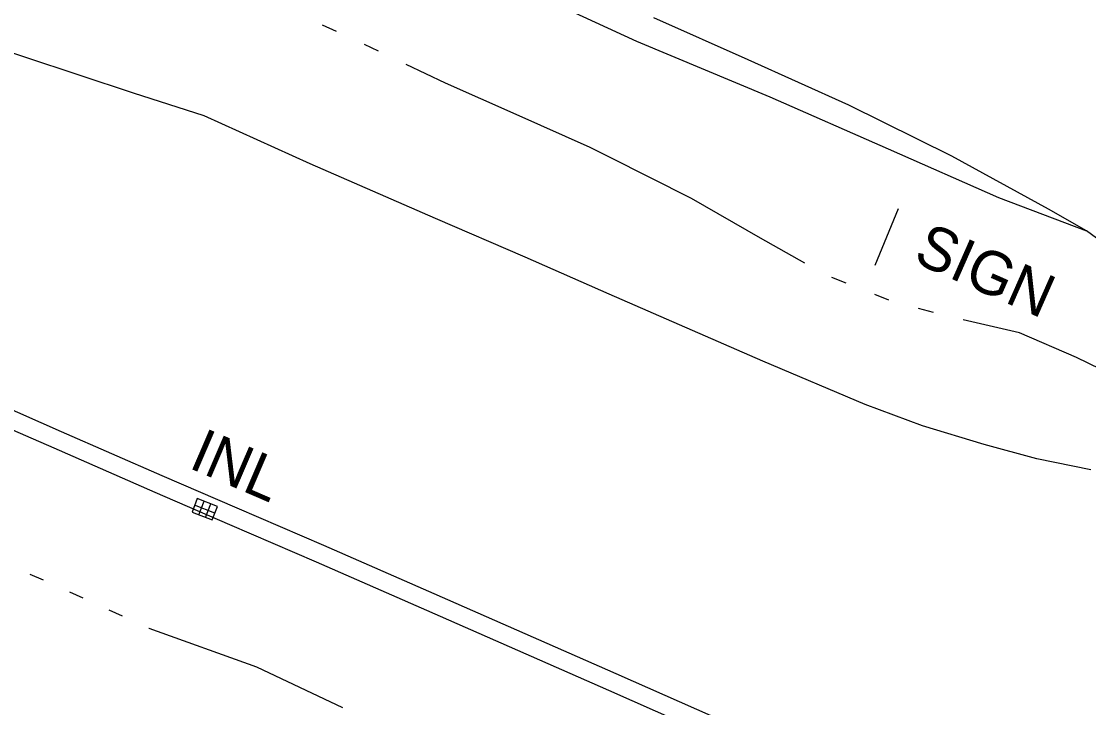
# Model space of a CAD drawing. Extents: x 589250 to 1188077, y 162953 to 363065.
# Drawn here: x 594603.2 to 594750.5, y 185145.6 to 185240.4 of the extents above; entities that cross this region are included whole.
import ezdxf

# ---------------------------------------------------------------- set-up
doc = ezdxf.new("R2010")
doc.units = 0
for name, color, linetype in [('E_DRN', 7, 'Continuous'), ('E_DRN_Text', 7, 'Continuous'), ('E_RDWY', 7, 'Continuous'), ('E_RDWY_C_and_G', 7, 'Continuous'), ('E_RDWY_Gravel', 7, 'Continuous'), ('E_SGN', 7, 'Continuous'), ('E_SGN_Text', 7, 'Continuous'), ('E_WTR_FlowLine', 7, 'Continuous')]:
    doc.layers.add(name, color=color, linetype=linetype)

msp = doc.modelspace()

# ---------------------------------------------------------------- linework, layer by layer
at = {"layer": 'E_DRN'}
for p, q in [((594627.49, 185174.49), (594626.76, 185172.63)), ((594629.92, 185172.47), (594627.12, 185173.56)), ((594630.28, 185173.4), (594627.49, 185174.49)), ((594627.69, 185172.27), (594628.42, 185174.13)), ((594628.62, 185171.9), (594629.35, 185173.76)), ((594629.55, 185171.54), (594630.28, 185173.4)), ((594626.76, 185172.63), (594629.55, 185171.54))]:
    msp.add_line(p, q, dxfattribs=at)
at = {"layer": 'E_RDWY'}
for p, q in [((594603.7, 185235.43), (594589.52, 185240.02)), ((594703.51, 185235.06), (594690.51, 185240.87)), ((594618.69, 185230.45), (594603.7, 185235.43)), ((594717.43, 185228.78), (594703.51, 185235.06)), ((594628.44, 185227.31), (594618.69, 185230.45)), ((594731.64, 185221.77), (594717.43, 185228.78)), ((594643.06, 185220.72), (594628.44, 185227.31)), ((594660.39, 185213.15), (594643.06, 185220.72)), ((594745, 185214.44), (594731.64, 185221.77)), ((594672.74, 185207.8), (594660.39, 185213.15)), ((594750.23, 185211.44), (594745, 185214.44)), ((594754.55, 185208.28), (594750.23, 185211.44)), ((594684.35, 185202.71), (594672.74, 185207.8)), ((594705.57, 185193.45), (594684.35, 185202.71)), ((594719.69, 185187.48), (594705.57, 185193.45)), ((594727.57, 185184.54), (594719.69, 185187.48)), ((594736.09, 185181.95), (594727.57, 185184.54)), ((594743.38, 185179.97), (594736.09, 185181.95)), ((594750.83, 185178.46), (594743.38, 185179.97))]:
    msp.add_line(p, q, dxfattribs=at)
at = {"layer": 'E_RDWY_C_and_G'}
for p, q in [((594608.75, 185183.72), (594596.58, 185189.04)), ((594607.74, 185181.43), (594595.58, 185186.75)), ((594622.66, 185177.64), (594608.75, 185183.72)), ((594621.66, 185175.35), (594607.74, 185181.43)), ((594632.99, 185173.16), (594622.66, 185177.64)), ((594631.99, 185170.86), (594621.66, 185175.35)), ((594644.94, 185168.01), (594632.99, 185173.16)), ((594643.95, 185165.72), (594631.99, 185170.86)), ((594660.2, 185161.33), (594644.94, 185168.01)), ((594659.19, 185159.04), (594643.95, 185165.72)), ((594671.6, 185156.33), (594660.2, 185161.33)), ((594670.6, 185154.04), (594659.19, 185159.04)), ((594685.31, 185150.3), (594671.6, 185156.33)), ((594684.3, 185148.01), (594670.6, 185154.04)), ((594700.83, 185143.43), (594685.31, 185150.3)), ((594699.81, 185141.15), (594684.3, 185148.01))]:
    msp.add_line(p, q, dxfattribs=at)
at = {"layer": 'E_RDWY_Gravel'}
for p, q in [((594670.13, 185245.95), (594688.1, 185237.61)), ((594688.1, 185237.61), (594706.5, 185229.93)), ((594706.5, 185229.93), (594722.84, 185222.76)), ((594722.84, 185222.76), (594738.06, 185216.05)), ((594738.06, 185216.05), (594750.23, 185211.44))]:
    msp.add_line(p, q, dxfattribs=at)
at = {"layer": 'E_SGN'}
msp.add_line((594724.24, 185214.48), (594720.99, 185206.68), dxfattribs=at)
at = {"layer": 'E_WTR_FlowLine'}
for p, q in [((594646.72, 185238.95), (594644.79, 185239.83)), ((594652.48, 185236.24), (594650.57, 185237.15)), ((594661.77, 185231.83), (594656.32, 185234.42)), ((594671.51, 185227.49), (594661.77, 185231.83)), ((594681.71, 185222.97), (594671.51, 185227.49)), ((594684.31, 185221.67), (594681.71, 185222.97)), ((594695.69, 185215.93), (594684.31, 185221.67)), ((594705.21, 185210.42), (594695.69, 185215.93)), ((594711.33, 185207), (594705.21, 185210.42)), ((594717.05, 185204.22), (594715.08, 185205)), ((594722.96, 185201.88), (594720.99, 185202.66)), ((594729.1, 185200.19), (594727.06, 185200.75)), ((594740.97, 185197.35), (594733.21, 185199.15)), ((594748.87, 185193.98), (594740.97, 185197.35)), ((594754.8, 185191.04), (594748.87, 185193.98)), ((594606.25, 185163.21), (594604.42, 185164)), ((594611.72, 185160.75), (594609.9, 185161.58)), ((594617.16, 185158.25), (594615.34, 185159.08)), ((594620.86, 185156.55), (594620.79, 185156.58)), ((594635.7, 185151.21), (594620.86, 185156.55)), ((594647.56, 185145.63), (594635.7, 185151.21))]:
    msp.add_line(p, q, dxfattribs=at)

# ---------------------------------------------------------------- texts
at = {"layer": 'E_DRN_Text'}
msp.add_text('INL', height=6, rotation=336.7498, dxfattribs=at).set_placement((594626.12, 185178.8))
at = {"layer": 'E_SGN_Text'}
msp.add_text('SIGN', height=6, rotation=336.1929, dxfattribs=at).set_placement((594726.12, 185207.23))

doc.saveas('drawing.dxf')
